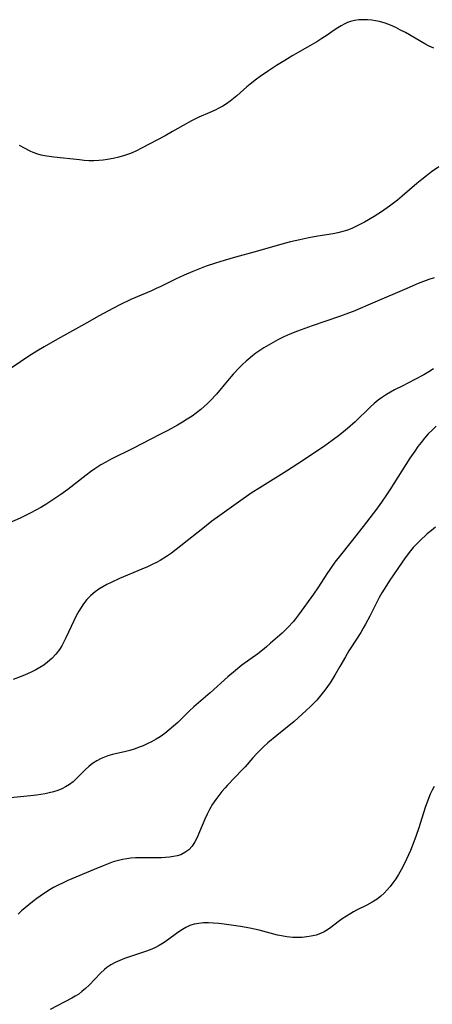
# Model space of a CAD drawing. Header units: metres. Extents: x 1073367 to 1082519, y 1569854 to 1574957.
# Tile 749 of 1056: x 1081713 to 1081845, y 1570971 to 1571286. Entities that reach past the tile are written whole.
import ezdxf

# ---------------------------------------------------------------- set-up
doc = ezdxf.new("R2010")
doc.units = ezdxf.units.M
doc.layers.add('CGG_CurvaNivelLidar_v1', color=253, linetype='Continuous', lineweight=30)

msp = doc.modelspace()

# ---------------------------------------------------------------- linework, layer by layer
at = {"layer": 'CGG_CurvaNivelLidar_v1'}
for p, q in [((1081823.0291, 1571285.7596, 78.5), (1081821.6623, 1571285.6768, 78.5)), ((1081824.4114, 1571285.7416, 78.5), (1081823.0291, 1571285.7596, 78.5)), ((1081814.9786, 1571283.1957, 78.5), (1081813.8185, 1571282.4253, 78.5)), ((1081816.0588, 1571283.8461, 78.5), (1081814.9786, 1571283.1957, 78.5)), ((1081817.1633, 1571284.4245, 78.5), (1081816.0588, 1571283.8461, 78.5)), ((1081818.1019, 1571284.8358, 78.5), (1081817.1633, 1571284.4245, 78.5)), ((1081819.0628, 1571285.1726, 78.5), (1081818.1019, 1571284.8358, 78.5)), ((1081820.3466, 1571285.4871, 78.5), (1081819.0628, 1571285.1726, 78.5)), ((1081821.6623, 1571285.6768, 78.5), (1081820.3466, 1571285.4871, 78.5)), ((1081825.8009, 1571285.6282, 78.5), (1081824.4114, 1571285.7416, 78.5)), ((1081827.0481, 1571285.4461, 78.5), (1081825.8009, 1571285.6282, 78.5)), ((1081828.2898, 1571285.1862, 78.5), (1081827.0481, 1571285.4461, 78.5)), ((1081830.0943, 1571284.6598, 78.5), (1081828.2898, 1571285.1862, 78.5)), ((1081831.8315, 1571283.9939, 78.5), (1081830.0943, 1571284.6598, 78.5)), ((1081833.5408, 1571283.2143, 78.5), (1081831.8315, 1571283.9939, 78.5)), ((1081835.0698, 1571282.4364, 78.5), (1081833.5408, 1571283.2143, 78.5)), ((1081809.89, 1571279.748, 78.5), (1081808.2423, 1571278.7195, 78.5)), ((1081811.4959, 1571280.809, 78.5), (1081809.89, 1571279.748, 78.5)), ((1081813.8185, 1571282.4253, 78.5), (1081811.4959, 1571280.809, 78.5)), ((1081836.5819, 1571281.6146, 78.5), (1081835.0698, 1571282.4364, 78.5)), ((1081842.8426, 1571278.0806, 78.5), (1081836.5819, 1571281.6146, 78.5)), ((1081805.2574, 1571276.9597, 78.5), (1081800.5094, 1571274.2504, 78.5)), ((1081808.2423, 1571278.7195, 78.5), (1081805.2574, 1571276.9597, 78.5)), ((1081844.2569, 1571277.3212, 78.5), (1081842.8426, 1571278.0806, 78.5)), ((1081845.6615, 1571276.6416, 78.5), (1081844.2569, 1571277.3212, 78.5)), ((1081800.5094, 1571274.2504, 78.5), (1081797.9526, 1571272.7174, 78.5)), ((1081795.339, 1571271.0519, 78.5), (1081792.757, 1571269.3527, 78.5)), ((1081797.9526, 1571272.7174, 78.5), (1081795.339, 1571271.0519, 78.5)), ((1081790.1469, 1571267.5942, 78.5), (1081788.8713, 1571266.6853, 78.5)), ((1081792.757, 1571269.3527, 78.5), (1081790.1469, 1571267.5942, 78.5)), ((1081785.7932, 1571264.2172, 78.5), (1081782.6606, 1571261.4171, 78.5)), ((1081786.8436, 1571265.1101, 78.5), (1081785.7932, 1571264.2172, 78.5)), ((1081788.8713, 1571266.6853, 78.5), (1081786.8436, 1571265.1101, 78.5)), ((1081782.6606, 1571261.4171, 78.5), (1081781.5829, 1571260.5117, 78.5)), ((1081776.8898, 1571257.4031, 78.5), (1081775.6464, 1571256.7709, 78.5)), ((1081778.1034, 1571258.0909, 78.5), (1081776.8898, 1571257.4031, 78.5)), ((1081779.2998, 1571258.8439, 78.5), (1081778.1034, 1571258.0909, 78.5)), ((1081780.4606, 1571259.6512, 78.5), (1081779.2998, 1571258.8439, 78.5)), ((1081781.5829, 1571260.5117, 78.5), (1081780.4606, 1571259.6512, 78.5)), ((1081770.4804, 1571254.5483, 78.5), (1081768.1137, 1571253.4296, 78.5)), ((1081773.9413, 1571256.003, 78.5), (1081770.4804, 1571254.5483, 78.5)), ((1081775.6464, 1571256.7709, 78.5), (1081773.9413, 1571256.003, 78.5)), ((1081765.4102, 1571251.9368, 78.5), (1081762.0359, 1571249.9591, 78.5)), ((1081768.1137, 1571253.4296, 78.5), (1081765.4102, 1571251.9368, 78.5)), ((1081759.6611, 1571248.6264, 78.5), (1081752.1478, 1571244.6216, 78.5)), ((1081762.0359, 1571249.9591, 78.5), (1081759.6611, 1571248.6264, 78.5)), ((1081716.4546, 1571243.7143, 78.5), (1081713.0633, 1571245.5218, 78.5)), ((1081717.4013, 1571243.2822, 78.5), (1081716.4546, 1571243.7143, 78.5)), ((1081718.9599, 1571242.7163, 78.5), (1081717.4013, 1571243.2822, 78.5)), ((1081720.0098, 1571242.4206, 78.5), (1081718.9599, 1571242.7163, 78.5)), ((1081721.084, 1571242.1769, 78.5), (1081720.0098, 1571242.4206, 78.5)), ((1081722.5315, 1571241.9272, 78.5), (1081721.084, 1571242.1769, 78.5)), ((1081724.0054, 1571241.7351, 78.5), (1081722.5315, 1571241.9272, 78.5)), ((1081732.2165, 1571240.8442, 78.5), (1081724.0054, 1571241.7351, 78.5)), ((1081744.8476, 1571241.7247, 78.5), (1081743.0501, 1571241.2984, 78.5)), ((1081746.6216, 1571242.2432, 78.5), (1081744.8476, 1571241.7247, 78.5)), ((1081748.226, 1571242.8111, 78.5), (1081746.6216, 1571242.2432, 78.5)), ((1081749.064, 1571243.1498, 78.5), (1081748.226, 1571242.8111, 78.5)), ((1081750.5257, 1571243.8082, 78.5), (1081749.064, 1571243.1498, 78.5)), ((1081752.1478, 1571244.6216, 78.5), (1081750.5257, 1571243.8082, 78.5)), ((1081733.7414, 1571240.7096, 78.5), (1081732.2165, 1571240.8442, 78.5)), ((1081735.2658, 1571240.6162, 78.5), (1081733.7414, 1571240.7096, 78.5)), ((1081736.8444, 1571240.5819, 78.5), (1081735.2658, 1571240.6162, 78.5)), ((1081738.4177, 1571240.6314, 78.5), (1081736.8444, 1571240.5819, 78.5)), ((1081739.8304, 1571240.7609, 78.5), (1081738.4177, 1571240.6314, 78.5)), ((1081741.2368, 1571240.9594, 78.5), (1081739.8304, 1571240.7609, 78.5)), ((1081743.0501, 1571241.2984, 78.5), (1081741.2368, 1571240.9594, 78.5)), ((1081847.3206, 1571238.6473, 79), (1081844.9482, 1571237.0021, 79)), ((1081843.3635, 1571235.8137, 79), (1081841.8106, 1571234.5824, 79)), ((1081844.9482, 1571237.0021, 79), (1081843.3635, 1571235.8137, 79)), ((1081840.2848, 1571233.3161, 79), (1081835.5629, 1571229.2302, 79)), ((1081841.8106, 1571234.5824, 79), (1081840.2848, 1571233.3161, 79)), ((1081835.5629, 1571229.2302, 79), (1081834.049, 1571227.9721, 79)), ((1081831.5495, 1571226.0459, 79), (1081828.972, 1571224.2397, 79)), ((1081834.049, 1571227.9721, 79), (1081831.5495, 1571226.0459, 79)), ((1081828.972, 1571224.2397, 79), (1081826.5488, 1571222.7035, 79)), ((1081823.5139, 1571220.958, 79), (1081820.7083, 1571219.5024, 79)), ((1081826.5488, 1571222.7035, 79), (1081823.5139, 1571220.958, 79)), ((1081808.5625, 1571216.4439, 79), (1081805.6913, 1571215.9347, 79)), ((1081813.5133, 1571217.2356, 79), (1081808.5625, 1571216.4439, 79)), ((1081814.9351, 1571217.5098, 79), (1081813.5133, 1571217.2356, 79)), ((1081816.5411, 1571217.8995, 79), (1081814.9351, 1571217.5098, 79)), ((1081818.1105, 1571218.3932, 79), (1081816.5411, 1571217.8995, 79)), ((1081819.4214, 1571218.9121, 79), (1081818.1105, 1571218.3932, 79)), ((1081820.7083, 1571219.5024, 79), (1081819.4214, 1571218.9121, 79)), ((1081797.8113, 1571214.0633, 79), (1081788.4567, 1571211.4477, 79)), ((1081799.8512, 1571214.6035, 79), (1081797.8113, 1571214.0633, 79)), ((1081802.7649, 1571215.3117, 79), (1081799.8512, 1571214.6035, 79)), ((1081805.6913, 1571215.9347, 79), (1081802.7649, 1571215.3117, 79)), ((1081788.4567, 1571211.4477, 79), (1081782.1534, 1571209.7622, 79)), ((1081775.8253, 1571207.8531, 79), (1081772.8598, 1571206.8151, 79)), ((1081778.5291, 1571208.7126, 79), (1081775.8253, 1571207.8531, 79)), ((1081782.1534, 1571209.7622, 79), (1081778.5291, 1571208.7126, 79)), ((1081765.7319, 1571203.9485, 79), (1081762.9779, 1571202.6655, 79)), ((1081768.5479, 1571205.1455, 79), (1081765.7319, 1571203.9485, 79)), ((1081771.246, 1571206.2095, 79), (1081768.5479, 1571205.1455, 79)), ((1081772.8598, 1571206.8151, 79), (1081771.246, 1571206.2095, 79)), ((1081762.9779, 1571202.6655, 79), (1081758.2631, 1571200.3329, 79)), ((1081840.71, 1571201.2662, 79.5), (1081837.0207, 1571199.7514, 79.5)), ((1081844.0891, 1571202.5458, 79.5), (1081840.71, 1571201.2662, 79.5)), ((1081845.7887, 1571203.1484, 79.5), (1081844.0891, 1571202.5458, 79.5)), ((1081755.3231, 1571198.9929, 79), (1081748.6698, 1571196.1755, 79)), ((1081756.7993, 1571199.6493, 79), (1081755.3231, 1571198.9929, 79)), ((1081758.2631, 1571200.3329, 79), (1081756.7993, 1571199.6493, 79)), ((1081837.0207, 1571199.7514, 79.5), (1081826.8096, 1571195.2826, 79.5)), ((1081745.42, 1571194.6176, 79), (1081742.9437, 1571193.3318, 79)), ((1081748.6698, 1571196.1755, 79), (1081745.42, 1571194.6176, 79)), ((1081826.8096, 1571195.2826, 79.5), (1081819.8222, 1571192.347, 79.5)), ((1081742.9437, 1571193.3318, 79), (1081738.5677, 1571190.951, 79)), ((1081818.3591, 1571191.7726, 79.5), (1081815.4689, 1571190.7151, 79.5)), ((1081819.8222, 1571192.347, 79.5), (1081818.3591, 1571191.7726, 79.5)), ((1081733.7994, 1571188.2718, 79), (1081725.1968, 1571183.5095, 79)), ((1081738.5677, 1571190.951, 79), (1081733.7994, 1571188.2718, 79)), ((1081815.4689, 1571190.7151, 79.5), (1081806.7044, 1571187.7337, 79.5)), ((1081799.615, 1571185.0625, 79.5), (1081797.6491, 1571184.1905, 79.5)), ((1081802.0653, 1571186.0443, 79.5), (1081799.615, 1571185.0625, 79.5)), ((1081806.7044, 1571187.7337, 79.5), (1081802.0653, 1571186.0443, 79.5)), ((1081725.1968, 1571183.5095, 79), (1081720.8951, 1571181.0458, 79)), ((1081794.2588, 1571182.4538, 79.5), (1081792.7581, 1571181.5876, 79.5)), ((1081795.7862, 1571183.2743, 79.5), (1081794.2588, 1571182.4538, 79.5)), ((1081797.6491, 1571184.1905, 79.5), (1081795.7862, 1571183.2743, 79.5)), ((1081718.5495, 1571179.6221, 79), (1081716.0208, 1571178.0223, 79)), ((1081720.8951, 1571181.0458, 79), (1081718.5495, 1571179.6221, 79)), ((1081788.7569, 1571178.9524, 79.5), (1081787.6785, 1571178.1323, 79.5)), ((1081790.0065, 1571179.8354, 79.5), (1081788.7569, 1571178.9524, 79.5)), ((1081791.285, 1571180.678, 79.5), (1081790.0065, 1571179.8354, 79.5)), ((1081792.7581, 1571181.5876, 79.5), (1081791.285, 1571180.678, 79.5)), ((1081713.3475, 1571176.267, 79), (1081709.1412, 1571173.3743, 79)), ((1081716.0208, 1571178.0223, 79), (1081713.3475, 1571176.267, 79)), ((1081785.5978, 1571176.3946, 79.5), (1081784.4662, 1571175.362, 79.5)), ((1081787.6785, 1571178.1323, 79.5), (1081785.5978, 1571176.3946, 79.5)), ((1081781.4703, 1571172.2929, 79.5), (1081779.6189, 1571170.1528, 79.5)), ((1081783.3657, 1571174.295, 79.5), (1081781.4703, 1571172.2929, 79.5)), ((1081784.4662, 1571175.362, 79.5), (1081783.3657, 1571174.295, 79.5)), ((1081844.0506, 1571172.9773, 80), (1081842.4985, 1571172.0654, 80)), ((1081845.5703, 1571173.939, 80), (1081844.0506, 1571172.9773, 80)), ((1081779.6189, 1571170.1528, 79.5), (1081776.0694, 1571165.9005, 79.5)), ((1081839.6641, 1571170.5339, 80), (1081835.5176, 1571168.4703, 80)), ((1081842.4985, 1571172.0654, 80), (1081839.6641, 1571170.5339, 80)), ((1081833.151, 1571167.2414, 80), (1081830.5654, 1571165.739, 80)), ((1081835.5176, 1571168.4703, 80), (1081833.151, 1571167.2414, 80)), ((1081773.2042, 1571162.8605, 79.5), (1081772.173, 1571161.8992, 79.5)), ((1081774.2026, 1571163.8583, 79.5), (1081773.2042, 1571162.8605, 79.5)), ((1081776.0694, 1571165.9005, 79.5), (1081774.2026, 1571163.8583, 79.5)), ((1081826.6307, 1571162.8892, 80), (1081825.3067, 1571161.707, 80)), ((1081827.9216, 1571163.9291, 80), (1081826.6307, 1571162.8892, 80)), ((1081828.9593, 1571164.6842, 80), (1081827.9216, 1571163.9291, 80)), ((1081830.5654, 1571165.739, 80), (1081828.9593, 1571164.6842, 80)), ((1081769.7216, 1571159.888, 79.5), (1081768.2871, 1571158.8587, 79.5)), ((1081771.1068, 1571160.9784, 79.5), (1081769.7216, 1571159.888, 79.5)), ((1081772.173, 1571161.8992, 79.5), (1081771.1068, 1571160.9784, 79.5)), ((1081825.3067, 1571161.707, 80), (1081820.4662, 1571157.0052, 80)), ((1081765.1821, 1571156.8757, 79.5), (1081763.656, 1571155.9873, 79.5)), ((1081766.7522, 1571157.8437, 79.5), (1081765.1821, 1571156.8757, 79.5)), ((1081768.2871, 1571158.8587, 79.5), (1081766.7522, 1571157.8437, 79.5)), ((1081820.4662, 1571157.0052, 80), (1081818.1075, 1571154.8632, 80)), ((1081760.5525, 1571154.2837, 79.5), (1081757.9541, 1571152.9176, 79.5)), ((1081763.656, 1571155.9873, 79.5), (1081760.5525, 1571154.2837, 79.5)), ((1081818.1075, 1571154.8632, 80), (1081815.6173, 1571152.8387, 80)), ((1081845.1617, 1571154.397, 80.5), (1081843.9313, 1571153.1426, 80.5)), ((1081846.4459, 1571155.5997, 80.5), (1081845.1617, 1571154.397, 80.5)), ((1081757.9541, 1571152.9176, 79.5), (1081749.5909, 1571148.6207, 79.5)), ((1081813.1622, 1571150.9965, 80), (1081810.7671, 1571149.2839, 80)), ((1081815.6173, 1571152.8387, 80), (1081813.1622, 1571150.9965, 80)), ((1081841.6334, 1571150.4481, 80.5), (1081840.5823, 1571149.062, 80.5)), ((1081842.7541, 1571151.8208, 80.5), (1081841.6334, 1571150.4481, 80.5)), ((1081843.9313, 1571153.1426, 80.5), (1081842.7541, 1571151.8208, 80.5)), ((1081749.5909, 1571148.6207, 79.5), (1081742.2297, 1571144.9664, 79.5)), ((1081808.4491, 1571147.6847, 80), (1081802.2009, 1571143.537, 80)), ((1081810.7671, 1571149.2839, 80), (1081808.4491, 1571147.6847, 80)), ((1081839.5689, 1571147.644, 80.5), (1081838.0327, 1571145.3641, 80.5)), ((1081840.5823, 1571149.062, 80.5), (1081839.5689, 1571147.644, 80.5)), ((1081740.6626, 1571144.1244, 79.5), (1081739.125, 1571143.2343, 79.5)), ((1081742.2297, 1571144.9664, 79.5), (1081740.6626, 1571144.1244, 79.5)), ((1081838.0327, 1571145.3641, 80.5), (1081831.5968, 1571135.2513, 80.5)), ((1081735.7815, 1571141.0047, 79.5), (1081734.3917, 1571139.9834, 79.5)), ((1081737.1923, 1571141.9915, 79.5), (1081735.7815, 1571141.0047, 79.5)), ((1081739.125, 1571143.2343, 79.5), (1081737.1923, 1571141.9915, 79.5)), ((1081798.497, 1571141.1771, 80), (1081789.9649, 1571135.9099, 80)), ((1081802.2009, 1571143.537, 80), (1081798.497, 1571141.1771, 80)), ((1081734.3917, 1571139.9834, 79.5), (1081728.4749, 1571135.3958, 79.5)), ((1081728.4749, 1571135.3958, 79.5), (1081726.3048, 1571133.762, 79.5)), ((1081789.9649, 1571135.9099, 80), (1081787.5816, 1571134.3561, 80)), ((1081831.5968, 1571135.2513, 80.5), (1081830.5698, 1571133.6855, 80.5)), ((1081723.1204, 1571131.5782, 79.5), (1081721.4901, 1571130.5439, 79.5)), ((1081724.7263, 1571132.6502, 79.5), (1081723.1204, 1571131.5782, 79.5)), ((1081726.3048, 1571133.762, 79.5), (1081724.7263, 1571132.6502, 79.5)), ((1081784.6857, 1571132.3636, 80), (1081777.1642, 1571127.0058, 80)), ((1081787.5816, 1571134.3561, 80), (1081784.6857, 1571132.3636, 80)), ((1081828.9401, 1571131.3102, 80.5), (1081827.3023, 1571129.0553, 80.5)), ((1081830.5698, 1571133.6855, 80.5), (1081828.9401, 1571131.3102, 80.5)), ((1081718.3209, 1571128.6954, 79.5), (1081716.6733, 1571127.8346, 79.5)), ((1081719.9181, 1571129.5974, 79.5), (1081718.3209, 1571128.6954, 79.5)), ((1081721.4901, 1571130.5439, 79.5), (1081719.9181, 1571129.5974, 79.5)), ((1081827.3023, 1571129.0553, 80.5), (1081823.0872, 1571123.549, 80.5)), ((1081713.2857, 1571126.223, 79.5), (1081709.8174, 1571124.7096, 79.5)), ((1081716.6733, 1571127.8346, 79.5), (1081713.2857, 1571126.223, 79.5)), ((1081774.6604, 1571125.1613, 80), (1081772.2771, 1571123.3176, 80)), ((1081777.1642, 1571127.0058, 80), (1081774.6604, 1571125.1613, 80)), ((1081772.2771, 1571123.3176, 80), (1081764.7341, 1571117.2763, 80)), ((1081823.0872, 1571123.549, 80.5), (1081819.1658, 1571118.4994, 80.5)), ((1081844.9094, 1571122.2199, 81), (1081843.5963, 1571121.1066, 81)), ((1081846.2615, 1571123.2634, 81), (1081844.9094, 1571122.2199, 81)), ((1081841.1949, 1571118.9127, 81), (1081840.1079, 1571117.8461, 81)), ((1081843.5963, 1571121.1066, 81), (1081841.1949, 1571118.9127, 81)), ((1081763.2131, 1571116.1123, 80), (1081761.6712, 1571114.9837, 80)), ((1081764.7341, 1571117.2763, 80), (1081763.2131, 1571116.1123, 80)), ((1081819.1658, 1571118.4994, 80.5), (1081815.7726, 1571114.3047, 80.5)), ((1081838.2175, 1571115.7395, 81), (1081836.4943, 1571113.4927, 81)), ((1081839.0654, 1571116.7356, 81), (1081838.2175, 1571115.7395, 81)), ((1081840.1079, 1571117.8461, 81), (1081839.0654, 1571116.7356, 81)), ((1081758.0727, 1571112.6518, 80), (1081756.9368, 1571112.0285, 80)), ((1081760.0998, 1571113.9045, 80), (1081758.0727, 1571112.6518, 80)), ((1081761.6712, 1571114.9837, 80), (1081760.0998, 1571113.9045, 80)), ((1081815.7726, 1571114.3047, 80.5), (1081814.0468, 1571112.105, 80.5)), ((1081836.4943, 1571113.4927, 81), (1081835.5097, 1571112.0952, 81)), ((1081752.2052, 1571109.8181, 80), (1081745.0722, 1571106.8314, 80)), ((1081754.0055, 1571110.6074, 80), (1081752.2052, 1571109.8181, 80)), ((1081755.7798, 1571111.441, 80), (1081754.0055, 1571110.6074, 80)), ((1081756.9368, 1571112.0285, 80), (1081755.7798, 1571111.441, 80)), ((1081812.3733, 1571109.7785, 80.5), (1081811.4491, 1571108.3842, 80.5)), ((1081814.0468, 1571112.105, 80.5), (1081812.3733, 1571109.7785, 80.5)), ((1081835.5097, 1571112.0952, 81), (1081831.4153, 1571106.0215, 81)), ((1081745.0722, 1571106.8314, 80), (1081742.3614, 1571105.5787, 80)), ((1081811.4491, 1571108.3842, 80.5), (1081808.7649, 1571104.1451, 80.5)), ((1081738.4895, 1571103.4193, 80), (1081737.2766, 1571102.5688, 80)), ((1081739.7587, 1571104.1981, 80), (1081738.4895, 1571103.4193, 80)), ((1081741.0429, 1571104.9081, 80), (1081739.7587, 1571104.1981, 80)), ((1081742.3614, 1571105.5787, 80), (1081741.0429, 1571104.9081, 80)), ((1081808.7649, 1571104.1451, 80.5), (1081807.1922, 1571101.8047, 80.5)), ((1081830.5152, 1571104.6578, 81), (1081829.0774, 1571102.2988, 81)), ((1081831.4153, 1571106.0215, 81), (1081830.5152, 1571104.6578, 81)), ((1081734.6365, 1571100.1141, 80), (1081733.5017, 1571098.7051, 80)), ((1081735.8968, 1571101.4053, 80), (1081734.6365, 1571100.1141, 80)), ((1081737.2766, 1571102.5688, 80), (1081735.8968, 1571101.4053, 80)), ((1081807.1922, 1571101.8047, 80.5), (1081802.4038, 1571095.1936, 80.5)), ((1081828.2331, 1571100.7435, 81), (1081825.2213, 1571094.7923, 81)), ((1081829.0774, 1571102.2988, 81), (1081828.2331, 1571100.7435, 81)), ((1081732.7475, 1571097.5921, 80), (1081732.0494, 1571096.4311, 80)), ((1081733.5017, 1571098.7051, 80), (1081732.7475, 1571097.5921, 80)), ((1081731.2136, 1571094.8983, 80), (1081730.4263, 1571093.3254, 80)), ((1081732.0494, 1571096.4311, 80), (1081731.2136, 1571094.8983, 80)), ((1081801.4078, 1571093.927, 80.5), (1081800.6238, 1571093.005, 80.5)), ((1081802.4038, 1571095.1936, 80.5), (1081801.4078, 1571093.927, 80.5)), ((1081825.2213, 1571094.7923, 81), (1081823.8373, 1571092.245, 81)), ((1081730.4263, 1571093.3254, 80), (1081727.8881, 1571087.8853, 80)), ((1081799.0475, 1571091.2991, 80.5), (1081797.1183, 1571089.4007, 80.5)), ((1081800.6238, 1571093.005, 80.5), (1081799.0475, 1571091.2991, 80.5)), ((1081823.0715, 1571090.9012, 81), (1081822.2767, 1571089.5776, 81)), ((1081823.8373, 1571092.245, 81), (1081823.0715, 1571090.9012, 81)), ((1081727.8881, 1571087.8853, 80), (1081727.2404, 1571086.5879, 80)), ((1081797.1183, 1571089.4007, 80.5), (1081793.4581, 1571086.0987, 80.5)), ((1081822.2767, 1571089.5776, 81), (1081819.0743, 1571084.6421, 81)), ((1081725.8364, 1571084.1706, 80), (1081724.7053, 1571082.6671, 80)), ((1081726.5524, 1571085.3274, 80), (1081725.8364, 1571084.1706, 80)), ((1081727.2404, 1571086.5879, 80), (1081726.5524, 1571085.3274, 80)), ((1081792.1422, 1571084.971, 80.5), (1081790.8007, 1571083.8747, 80.5)), ((1081793.4581, 1571086.0987, 80.5), (1081792.1422, 1571084.971, 80.5)), ((1081819.0743, 1571084.6421, 81), (1081818.4796, 1571083.669, 81)), ((1081723.4264, 1571081.2862, 80), (1081722.0155, 1571080.0318, 80)), ((1081724.7053, 1571082.6671, 80), (1081723.4264, 1571081.2862, 80)), ((1081789.3288, 1571082.7446, 80.5), (1081784.2346, 1571079.0596, 80.5)), ((1081790.8007, 1571083.8747, 80.5), (1081789.3288, 1571082.7446, 80.5)), ((1081817.4027, 1571081.8105, 81), (1081815.6518, 1571078.6497, 81)), ((1081818.4796, 1571083.669, 81), (1081817.4027, 1571081.8105, 81)), ((1081719.5652, 1571078.3308, 80), (1081718.2519, 1571077.5927, 80)), ((1081720.8229, 1571079.1424, 80), (1081719.5652, 1571078.3308, 80)), ((1081722.0155, 1571080.0318, 80), (1081720.8229, 1571079.1424, 80)), ((1081784.2346, 1571079.0596, 80.5), (1081782.1715, 1571077.4446, 80.5)), ((1081815.6518, 1571078.6497, 81), (1081814.0278, 1571075.8738, 81)), ((1081714.0659, 1571075.7136, 80), (1081710.9632, 1571074.5252, 80)), ((1081715.5892, 1571076.3441, 80), (1081714.0659, 1571075.7136, 80)), ((1081716.9375, 1571076.9447, 80), (1081715.5892, 1571076.3441, 80)), ((1081718.2519, 1571077.5927, 80), (1081716.9375, 1571076.9447, 80)), ((1081779.762, 1571075.3628, 80.5), (1081774.1051, 1571070.2367, 80.5)), ((1081782.1715, 1571077.4446, 80.5), (1081779.762, 1571075.3628, 80.5)), ((1081814.0278, 1571075.8738, 81), (1081812.5062, 1571073.5031, 81)), ((1081811.6702, 1571072.2686, 81), (1081810.8025, 1571071.0593, 81)), ((1081812.5062, 1571073.5031, 81), (1081811.6702, 1571072.2686, 81)), ((1081774.1051, 1571070.2367, 80.5), (1081768.867, 1571065.7192, 80.5)), ((1081809.1076, 1571068.9447, 81), (1081808.2096, 1571067.9303, 81)), ((1081809.9729, 1571069.9875, 81), (1081809.1076, 1571068.9447, 81)), ((1081810.8025, 1571071.0593, 81), (1081809.9729, 1571069.9875, 81)), ((1081768.867, 1571065.7192, 80.5), (1081767.483, 1571064.4517, 80.5)), ((1081806.2054, 1571065.8638, 81), (1081804.86, 1571064.5875, 81)), ((1081807.222, 1571066.8822, 81), (1081806.2054, 1571065.8638, 81)), ((1081808.2096, 1571067.9303, 81), (1081807.222, 1571066.8822, 81)), ((1081767.483, 1571064.4517, 80.5), (1081763.6909, 1571060.7687, 80.5)), ((1081802.2596, 1571062.205, 81), (1081801.0008, 1571061.1029, 81)), ((1081804.86, 1571064.5875, 81), (1081802.2596, 1571062.205, 81)), ((1081762.3956, 1571059.5691, 80.5), (1081761.0043, 1571058.3738, 80.5)), ((1081763.6909, 1571060.7687, 80.5), (1081762.3956, 1571059.5691, 80.5)), ((1081801.0008, 1571061.1029, 81), (1081795.4108, 1571056.5814, 81)), ((1081758.0687, 1571056.1997, 80.5), (1081756.7475, 1571055.3834, 80.5)), ((1081759.5639, 1571057.2459, 80.5), (1081758.0687, 1571056.1997, 80.5)), ((1081761.0043, 1571058.3738, 80.5), (1081759.5639, 1571057.2459, 80.5)), ((1081795.4108, 1571056.5814, 81), (1081792.5629, 1571054.2212, 81)), ((1081751.3786, 1571052.8108, 80.5), (1081750.1093, 1571052.3492, 80.5)), ((1081752.632, 1571053.3203, 80.5), (1081751.3786, 1571052.8108, 80.5)), ((1081753.8682, 1571053.8746, 80.5), (1081752.632, 1571053.3203, 80.5)), ((1081755.3246, 1571054.5969, 80.5), (1081753.8682, 1571053.8746, 80.5)), ((1081756.7475, 1571055.3834, 80.5), (1081755.3246, 1571054.5969, 80.5)), ((1081791.1849, 1571052.9929, 81), (1081790.0779, 1571051.9266, 81)), ((1081792.5629, 1571054.2212, 81), (1081791.1849, 1571052.9929, 81)), ((1081740.2355, 1571049.6775, 80.5), (1081739.2031, 1571049.2523, 80.5)), ((1081741.2993, 1571050.0403, 80.5), (1081740.2355, 1571049.6775, 80.5)), ((1081742.792, 1571050.4558, 80.5), (1081741.2993, 1571050.0403, 80.5)), ((1081747.1079, 1571051.4683, 80.5), (1081742.792, 1571050.4558, 80.5)), ((1081748.3549, 1571051.8014, 80.5), (1081747.1079, 1571051.4683, 80.5)), ((1081750.1093, 1571052.3492, 80.5), (1081748.3549, 1571051.8014, 80.5)), ((1081787.7328, 1571049.4159, 81), (1081785.2581, 1571046.5907, 81)), ((1081788.9893, 1571050.8066, 81), (1081787.7328, 1571049.4159, 81)), ((1081790.0779, 1571051.9266, 81), (1081788.9893, 1571050.8066, 81)), ((1081735.2065, 1571046.6801, 80.5), (1081734.1629, 1571045.7151, 80.5)), ((1081736.4536, 1571047.659, 80.5), (1081735.2065, 1571046.6801, 80.5)), ((1081737.7878, 1571048.521, 80.5), (1081736.4536, 1571047.659, 80.5)), ((1081739.2031, 1571049.2523, 80.5), (1081737.7878, 1571048.521, 80.5)), ((1081785.2581, 1571046.5907, 81), (1081784.3055, 1571045.5597, 81)), ((1081734.1629, 1571045.7151, 80.5), (1081731.2184, 1571042.7121, 80.5)), ((1081784.3055, 1571045.5597, 81), (1081779.6416, 1571040.7, 81)), ((1081727.7625, 1571040.1319, 80.5), (1081726.545, 1571039.5215, 80.5)), ((1081729.029, 1571040.9132, 80.5), (1081727.7625, 1571040.1319, 80.5)), ((1081730.2109, 1571041.8054, 80.5), (1081729.029, 1571040.9132, 80.5)), ((1081731.2184, 1571042.7121, 80.5), (1081730.2109, 1571041.8054, 80.5)), ((1081779.6416, 1571040.7, 81), (1081778.8654, 1571039.857, 81)), ((1081845.7656, 1571040.2946, 81.5), (1081845.1182, 1571039.0699, 81.5)), ((1081716.6049, 1571037.2796, 80.5), (1081710.1796, 1571036.6792, 80.5)), ((1081718.4996, 1571037.4739, 80.5), (1081716.6049, 1571037.2796, 80.5)), ((1081719.8677, 1571037.6644, 80.5), (1081718.4996, 1571037.4739, 80.5)), ((1081721.2226, 1571037.9029, 80.5), (1081719.8677, 1571037.6644, 80.5)), ((1081722.5592, 1571038.1914, 80.5), (1081721.2226, 1571037.9029, 80.5)), ((1081723.9618, 1571038.5635, 80.5), (1081722.5592, 1571038.1914, 80.5)), ((1081725.275, 1571039.0005, 80.5), (1081723.9618, 1571038.5635, 80.5)), ((1081726.545, 1571039.5215, 80.5), (1081725.275, 1571039.0005, 80.5)), ((1081776.8343, 1571037.4218, 81), (1081775.8917, 1571036.1486, 81)), ((1081777.8269, 1571038.6583, 81), (1081776.8343, 1571037.4218, 81)), ((1081778.8654, 1571039.857, 81), (1081777.8269, 1571038.6583, 81)), ((1081844.5271, 1571037.8036, 81.5), (1081843.9621, 1571036.4197, 81.5)), ((1081845.1182, 1571039.0699, 81.5), (1081844.5271, 1571037.8036, 81.5)), ((1081774.8237, 1571034.5537, 81), (1081773.8512, 1571032.904, 81)), ((1081775.8917, 1571036.1486, 81), (1081774.8237, 1571034.5537, 81)), ((1081843.9621, 1571036.4197, 81.5), (1081842.9633, 1571033.5634, 81.5)), ((1081773.076, 1571031.3929, 81), (1081772.3736, 1571029.8526, 81)), ((1081773.8512, 1571032.904, 81), (1081773.076, 1571031.3929, 81)), ((1081842.9633, 1571033.5634, 81.5), (1081840.8769, 1571027.0167, 81.5)), ((1081772.3736, 1571029.8526, 81), (1081770.6943, 1571025.7439, 81)), ((1081770.6943, 1571025.7439, 81), (1081769.8193, 1571023.7708, 81)), ((1081840.0407, 1571024.5358, 81.5), (1081839.3341, 1571022.5553, 81.5)), ((1081840.8769, 1571027.0167, 81.5), (1081840.0407, 1571024.5358, 81.5)), ((1081768.2747, 1571021.1714, 81), (1081767.2114, 1571020.0026, 81)), ((1081769.1741, 1571022.5317, 81), (1081768.2747, 1571021.1714, 81)), ((1081769.8193, 1571023.7708, 81), (1081769.1741, 1571022.5317, 81)), ((1081839.3341, 1571022.5553, 81.5), (1081838.2499, 1571019.7764, 81.5)), ((1081762.3035, 1571017.8352, 81), (1081761.0725, 1571017.6558, 81)), ((1081763.5096, 1571018.0828, 81), (1081762.3035, 1571017.8352, 81)), ((1081764.6525, 1571018.4351, 81), (1081763.5096, 1571018.0828, 81)), ((1081766.0071, 1571019.0995, 81), (1081764.6525, 1571018.4351, 81)), ((1081767.2114, 1571020.0026, 81), (1081766.0071, 1571019.0995, 81)), ((1081837.6399, 1571018.3575, 81.5), (1081836.322, 1571015.5755, 81.5)), ((1081838.2499, 1571019.7764, 81.5), (1081837.6399, 1571018.3575, 81.5)), ((1081739.7999, 1571014.9004, 81), (1081736.9469, 1571013.725, 81)), ((1081741.436, 1571015.5338, 81), (1081739.7999, 1571014.9004, 81)), ((1081743.0827, 1571016.1126, 81), (1081741.436, 1571015.5338, 81)), ((1081744.7493, 1571016.6047, 81), (1081743.0827, 1571016.1126, 81)), ((1081746.0602, 1571016.907, 81), (1081744.7493, 1571016.6047, 81)), ((1081747.3858, 1571017.1393, 81), (1081746.0602, 1571016.907, 81)), ((1081748.7225, 1571017.3039, 81), (1081747.3858, 1571017.1393, 81)), ((1081750.1546, 1571017.4078, 81), (1081748.7225, 1571017.3039, 81)), ((1081751.5915, 1571017.4535, 81), (1081750.1546, 1571017.4078, 81)), ((1081755.9341, 1571017.4185, 81), (1081751.5915, 1571017.4535, 81)), ((1081758.5006, 1571017.4498, 81), (1081755.9341, 1571017.4185, 81)), ((1081759.8018, 1571017.5281, 81), (1081758.5006, 1571017.4498, 81)), ((1081761.0725, 1571017.6558, 81), (1081759.8018, 1571017.5281, 81)), ((1081836.322, 1571015.5755, 81.5), (1081835.2545, 1571013.5634, 81.5)), ((1081736.9469, 1571013.725, 81), (1081728.5544, 1571010.1779, 81)), ((1081834.414, 1571012.1266, 81.5), (1081833.5239, 1571010.7311, 81.5)), ((1081835.2545, 1571013.5634, 81.5), (1081834.414, 1571012.1266, 81.5)), ((1081725.4503, 1571008.7115, 81), (1081723.9384, 1571007.9019, 81)), ((1081726.9909, 1571009.4676, 81), (1081725.4503, 1571008.7115, 81)), ((1081728.5544, 1571010.1779, 81), (1081726.9909, 1571009.4676, 81)), ((1081832.582, 1571009.3836, 81.5), (1081831.6927, 1571008.2286, 81.5)), ((1081833.5239, 1571010.7311, 81.5), (1081832.582, 1571009.3836, 81.5)), ((1081720.7629, 1571005.9471, 81), (1081718.59, 1571004.4308, 81)), ((1081722.8983, 1571007.298, 81), (1081720.7629, 1571005.9471, 81)), ((1081723.9384, 1571007.9019, 81), (1081722.8983, 1571007.298, 81)), ((1081829.7674, 1571006.0877, 81.5), (1081828.7208, 1571005.1238, 81.5)), ((1081830.7559, 1571007.1268, 81.5), (1081829.7674, 1571006.0877, 81.5)), ((1081831.6927, 1571008.2286, 81.5), (1081830.7559, 1571007.1268, 81.5)), ((1081715.9912, 1571002.4074, 81), (1081713.7207, 1571000.4307, 81)), ((1081717.1629, 1571003.3508, 81), (1081715.9912, 1571002.4074, 81)), ((1081718.59, 1571004.4308, 81), (1081717.1629, 1571003.3508, 81)), ((1081824.3018, 1571002.3108, 81.5), (1081820.9308, 1571000.6211, 81.5)), ((1081825.9475, 1571003.1965, 81.5), (1081824.3018, 1571002.3108, 81.5)), ((1081827.5158, 1571004.1872, 81.5), (1081825.9475, 1571003.1965, 81.5)), ((1081828.7208, 1571005.1238, 81.5), (1081827.5158, 1571004.1872, 81.5)), ((1081713.7207, 1571000.4307, 81), (1081712.6228, 1570999.3997, 81)), ((1081819.0906, 1570999.6122, 81.5), (1081817.6932, 1570998.7629, 81.5)), ((1081820.0044, 1571000.127, 81.5), (1081819.0906, 1570999.6122, 81.5)), ((1081820.9308, 1571000.6211, 81.5), (1081820.0044, 1571000.127, 81.5)), ((1081768.9602, 1570996.1779, 81.5), (1081767.595, 1570995.7192, 81.5)), ((1081770.4556, 1570996.451, 81.5), (1081768.9602, 1570996.1779, 81.5)), ((1081772.0048, 1570996.5698, 81.5), (1081770.4556, 1570996.451, 81.5)), ((1081773.5622, 1570996.6009, 81.5), (1081772.0048, 1570996.5698, 81.5)), ((1081775.1556, 1570996.5563, 81.5), (1081773.5622, 1570996.6009, 81.5)), ((1081776.8341, 1570996.427, 81.5), (1081775.1556, 1570996.5563, 81.5)), ((1081778.5331, 1570996.2334, 81.5), (1081776.8341, 1570996.427, 81.5)), ((1081780.7844, 1570995.9181, 81.5), (1081778.5331, 1570996.2334, 81.5)), ((1081783.777, 1570995.4373, 81.5), (1081780.7844, 1570995.9181, 81.5)), ((1081815.0423, 1570996.9234, 81.5), (1081812.7673, 1570995.1566, 81.5)), ((1081816.3412, 1570997.8648, 81.5), (1081815.0423, 1570996.9234, 81.5)), ((1081817.6932, 1570998.7629, 81.5), (1081816.3412, 1570997.8648, 81.5)), ((1081763.2633, 1570993.1851, 81.5), (1081760.8425, 1570991.3622, 81.5)), ((1081764.7479, 1570994.2009, 81.5), (1081763.2633, 1570993.1851, 81.5)), ((1081766.2708, 1570995.0945, 81.5), (1081764.7479, 1570994.2009, 81.5)), ((1081767.595, 1570995.7192, 81.5), (1081766.2708, 1570995.0945, 81.5)), ((1081786.7707, 1570994.8816, 81.5), (1081783.777, 1570995.4373, 81.5)), ((1081789.765, 1570994.223, 81.5), (1081786.7707, 1570994.8816, 81.5)), ((1081795.6151, 1570992.6923, 81.5), (1081789.765, 1570994.223, 81.5)), ((1081796.939, 1570992.4092, 81.5), (1081795.6151, 1570992.6923, 81.5)), ((1081808.0146, 1570992.6772, 81.5), (1081806.4146, 1570992.302, 81.5)), ((1081809.4418, 1570993.1786, 81.5), (1081808.0146, 1570992.6772, 81.5)), ((1081810.5516, 1570993.71, 81.5), (1081809.4418, 1570993.1786, 81.5)), ((1081811.6096, 1570994.339, 81.5), (1081810.5516, 1570993.71, 81.5)), ((1081812.7673, 1570995.1566, 81.5), (1081811.6096, 1570994.339, 81.5)), ((1081759.3511, 1570990.2958, 81.5), (1081757.7979, 1570989.3192, 81.5)), ((1081760.8425, 1570991.3622, 81.5), (1081759.3511, 1570990.2958, 81.5)), ((1081798.6597, 1570992.1366, 81.5), (1081796.939, 1570992.4092, 81.5)), ((1081799.6263, 1570992.0331, 81.5), (1081798.6597, 1570992.1366, 81.5)), ((1081800.5922, 1570991.9645, 81.5), (1081799.6263, 1570992.0331, 81.5)), ((1081802.074, 1570991.9258, 81.5), (1081800.5922, 1570991.9645, 81.5)), ((1081803.5435, 1570991.9669, 81.5), (1081802.074, 1570991.9258, 81.5)), ((1081804.9933, 1570992.0899, 81.5), (1081803.5435, 1570991.9669, 81.5)), ((1081806.4146, 1570992.302, 81.5), (1081804.9933, 1570992.0899, 81.5)), ((1081750.1559, 1570986.409, 81.5), (1081747.6013, 1570985.5629, 81.5)), ((1081753.3445, 1570987.3916, 81.5), (1081750.1559, 1570986.409, 81.5)), ((1081754.9267, 1570987.9479, 81.5), (1081753.3445, 1570987.3916, 81.5)), ((1081756.3888, 1570988.5799, 81.5), (1081754.9267, 1570987.9479, 81.5)), ((1081757.7979, 1570989.3192, 81.5), (1081756.3888, 1570988.5799, 81.5)), ((1081742.3337, 1570983.1719, 81.5), (1081741.0353, 1570982.3159, 81.5)), ((1081743.7108, 1570983.9266, 81.5), (1081742.3337, 1570983.1719, 81.5)), ((1081745.1481, 1570984.5991, 81.5), (1081743.7108, 1570983.9266, 81.5)), ((1081746.6301, 1570985.204, 81.5), (1081745.1481, 1570984.5991, 81.5)), ((1081747.6013, 1570985.5629, 81.5), (1081746.6301, 1570985.204, 81.5)), ((1081738.938, 1570980.4811, 81.5), (1081735.3308, 1570976.6385, 81.5)), ((1081740.2502, 1570981.701, 81.5), (1081738.938, 1570980.4811, 81.5)), ((1081741.0353, 1570982.3159, 81.5), (1081740.2502, 1570981.701, 81.5)), ((1081731.9924, 1570973.8279, 81.5), (1081730.9002, 1570973.117, 81.5)), ((1081733.0396, 1570974.593, 81.5), (1081731.9924, 1570973.8279, 81.5)), ((1081734.2186, 1570975.5811, 81.5), (1081733.0396, 1570974.593, 81.5)), ((1081735.3308, 1570976.6385, 81.5), (1081734.2186, 1570975.5811, 81.5)), ((1081729.7714, 1570972.4518, 81.5), (1081722.9008, 1570968.8432, 81.5)), ((1081730.9002, 1570973.117, 81.5), (1081729.7714, 1570972.4518, 81.5))]:
    msp.add_line(p, q, dxfattribs=at)

doc.saveas('drawing.dxf')
